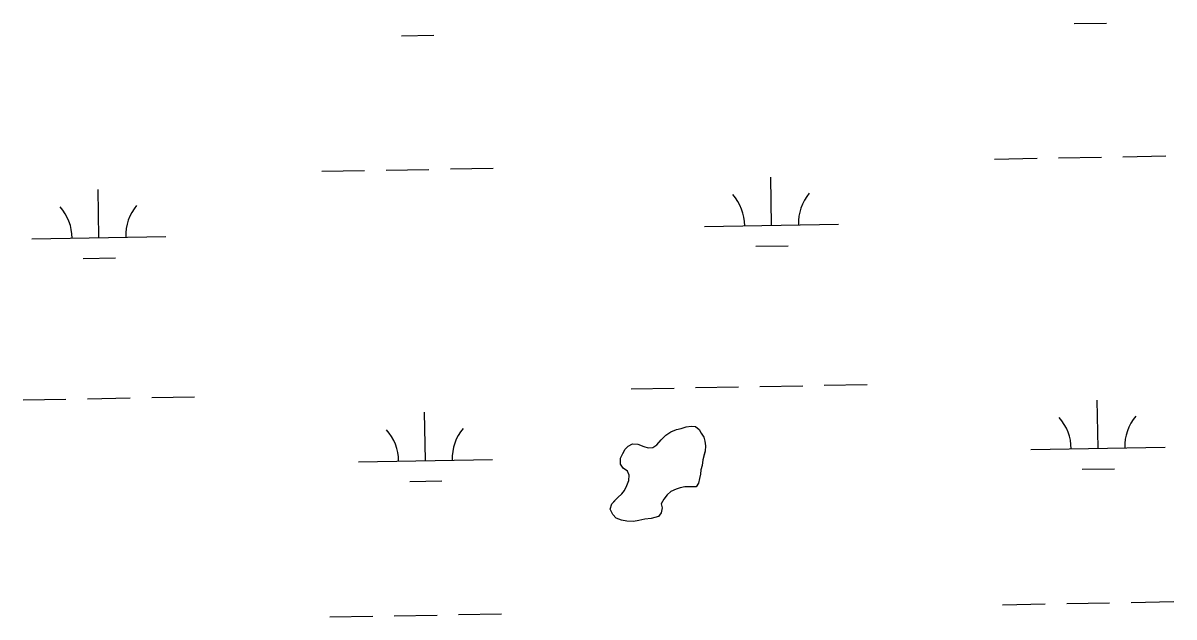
# Model space of a CAD drawing. Extents: x 3925854 to 3964121, y 224593 to 250589.
# Drawn here: x 3938583 to 3939442, y 236755 to 237198 of the extents above; entities that cross this region are included whole.
import ezdxf

# ---------------------------------------------------------------- set-up
doc = ezdxf.new("R2010")
doc.units = 0
doc.layers.add('V-TOPO-SHOR', color=7, linetype='Continuous')
doc.layers.add('V-WETL-SWMP', color=7, linetype='Continuous')

msp = doc.modelspace()

# ---------------------------------------------------------------- linework, layer by layer
at = {"layer": 'V-TOPO-SHOR'}
msp.add_lwpolyline([(3939076.485, 236852.333), (3939073.157, 236851.549), (3939070.101, 236850.484), (3939066.21, 236848.876), (3939063.412, 236846.427), (3939060.881, 236843.144), (3939058.899, 236839.574), (3939059.687, 236836.525), (3939058.811, 236832.943), (3939056.84, 236830.205), (3939051.567, 236828.615), (3939046.86, 236828.126), (3939042.148, 236827.081), (3939038.267, 236826.303), (3939033.297, 236826.645), (3939029.438, 236827.528), (3939025.311, 236828.964), (3939022.86, 236831.761), (3939020.978, 236835.654), (3939022.135, 236839.511), (3939024.377, 236841.968), (3939026.622, 236844.426), (3939029.698, 236847.15), (3939031.666, 236849.611), (3939033.372, 236853.181), (3939034.806, 236857.033), (3939035.134, 236860.898), (3939033.79, 236863.958), (3939030.503, 236866.213), (3939028.611, 236869.278), (3939028.668, 236873.7), (3939030.374, 236877.272), (3939032.074, 236880.291), (3939034.316, 236882.748), (3939037.657, 236884.362), (3939041.521, 236884.034), (3939045.92, 236882.316), (3939049.228, 236881.444), (3939052.822, 236881.673), (3939055.614, 236883.571), (3939058.98, 236887.395), (3939062.345, 236890.944), (3939066.247, 236893.381), (3939070.414, 236894.985), (3939073.742, 236895.769), (3939077.63, 236897.101), (3939081.23, 236897.606), (3939084.544, 236897.285), (3939087.278, 236895.036), (3939088.9, 236892.253), (3939090.796, 236889.461), (3939091.587, 236886.412), (3939092.091, 236882.812), (3939091.763, 236878.945), (3939090.89, 236875.64), (3939090.018, 236872.334), (3939089.41, 236868.195), (3939088.535, 236864.89), (3939088.22, 236861.854), (3939087.624, 236858.545), (3939086.745, 236854.963), (3939085.052, 236852.221), (3939076.485, 236852.333)], dxfattribs=at)
at = {"layer": 'V-WETL-SWMP'}
for p, q in [((3939367.082, 237197.998), (3939391.078, 237198.434)), ((3938865.256, 237188.873), (3938889.253, 237189.31)), ((3939307.502, 237096.897), (3939339.496, 237097.479)), ((3939355.494, 237097.77), (3939387.488, 237098.352)), ((3939403.486, 237098.642), (3939435.481, 237099.224)), ((3938805.677, 237087.772), (3938837.671, 237088.354)), ((3938853.669, 237088.645), (3938885.663, 237089.227)), ((3938901.661, 237089.518), (3938933.655, 237090.1)), ((3939141.309, 237047.438), (3939140.655, 237083.432)), ((3938639.484, 237038.313), (3938638.83, 237074.307)), ((3939091.318, 237046.529), (3939191.301, 237048.347)), ((3938589.493, 237037.404), (3938689.476, 237039.222)), ((3939129.592, 237031.791), (3939153.588, 237032.227)), ((3938627.767, 237022.666), (3938651.763, 237023.103)), ((3939036.666, 236925.444), (3939068.661, 236926.026)), ((3939084.658, 236926.317), (3939116.653, 236926.898)), ((3939132.65, 236927.189), (3939164.645, 236927.771)), ((3939180.642, 236928.062), (3939212.637, 236928.644)), ((3938582.833, 236917.192), (3938614.828, 236917.774)), ((3938630.825, 236918.065), (3938662.82, 236918.646)), ((3938678.817, 236918.937), (3938710.812, 236919.519)), ((3939384.847, 236881.025), (3939384.193, 236917.019)), ((3938883.022, 236871.9), (3938882.368, 236907.894)), ((3939073.742, 236895.77), (3939077.63, 236897.1)), ((3939077.63, 236897.1), (3939081.23, 236897.606)), ((3939081.23, 236897.606), (3939084.543, 236897.285)), ((3939084.543, 236897.285), (3939087.278, 236895.037)), ((3939058.981, 236887.396), (3939062.345, 236890.945)), ((3939062.345, 236890.945), (3939066.247, 236893.381)), ((3939066.247, 236893.381), (3939070.415, 236894.985)), ((3939070.415, 236894.985), (3939073.742, 236895.77)), ((3939087.278, 236895.037), (3939088.899, 236892.252)), ((3939088.899, 236892.252), (3939090.797, 236889.462)), ((3939090.797, 236889.462), (3939091.586, 236886.411)), ((3939030.374, 236877.271), (3939032.073, 236880.29)), ((3939032.073, 236880.29), (3939034.317, 236882.748)), ((3939034.317, 236882.748), (3939037.656, 236884.362)), ((3939037.656, 236884.362), (3939041.521, 236884.034)), ((3939041.521, 236884.034), (3939045.921, 236882.317)), ((3939045.921, 236882.317), (3939049.227, 236881.444)), ((3939049.227, 236881.444), (3939052.823, 236881.673)), ((3939052.823, 236881.673), (3939055.613, 236883.571)), ((3939055.613, 236883.571), (3939058.981, 236887.396)), ((3939091.586, 236886.411), (3939092.091, 236882.811)), ((3939092.091, 236882.811), (3939091.763, 236878.945)), ((3939334.855, 236880.116), (3939434.839, 236881.934)), ((3938833.03, 236870.991), (3938933.014, 236872.809)), ((3939028.61, 236869.278), (3939028.668, 236873.7)), ((3939028.668, 236873.7), (3939030.374, 236877.271)), ((3939090.017, 236872.334), (3939089.41, 236868.196)), ((3939091.763, 236878.945), (3939090.017, 236872.334)), ((3939030.504, 236866.213), (3939028.61, 236869.278)), ((3939033.791, 236863.958), (3939030.504, 236866.213)), ((3939035.133, 236860.899), (3939033.791, 236863.958)), ((3939088.536, 236864.89), (3939088.22, 236861.854)), ((3939089.41, 236868.196), (3939088.536, 236864.89)), ((3939373.13, 236865.378), (3939397.126, 236865.814)), ((3938871.305, 236856.253), (3938895.301, 236856.69)), ((3939033.372, 236853.182), (3939034.805, 236857.033)), ((3939034.805, 236857.033), (3939035.133, 236860.899)), ((3939086.746, 236854.963), (3939085.051, 236852.221)), ((3939087.623, 236858.545), (3939086.746, 236854.963)), ((3939088.22, 236861.854), (3939087.623, 236858.545)), ((3939026.622, 236844.426), (3939029.699, 236847.15)), ((3939029.699, 236847.15), (3939031.666, 236849.612)), ((3939031.666, 236849.612), (3939033.372, 236853.182)), ((3939063.413, 236846.426), (3939060.882, 236843.143)), ((3939066.21, 236848.877), (3939063.413, 236846.426)), ((3939070.101, 236850.484), (3939066.21, 236848.877)), ((3939073.156, 236851.549), (3939070.101, 236850.484)), ((3939076.484, 236852.334), (3939073.156, 236851.549)), ((3939085.051, 236852.221), (3939076.484, 236852.334)), ((3939020.977, 236835.655), (3939022.134, 236839.51)), ((3939022.134, 236839.51), (3939026.622, 236844.426)), ((3939060.882, 236843.143), (3939058.899, 236839.575)), ((3939058.899, 236839.575), (3939059.688, 236836.524)), ((3939022.86, 236831.761), (3939020.977, 236835.655)), ((3939025.311, 236828.964), (3939022.86, 236831.761)), ((3939029.438, 236827.527), (3939025.311, 236828.964)), ((3939051.567, 236828.616), (3939046.861, 236828.125)), ((3939056.84, 236830.204), (3939051.567, 236828.616)), ((3939058.811, 236832.942), (3939056.84, 236830.204)), ((3939059.688, 236836.524), (3939058.811, 236832.942)), ((3939033.297, 236826.646), (3939029.438, 236827.527)), ((3939038.268, 236826.304), (3939033.297, 236826.646)), ((3939042.148, 236827.082), (3939038.268, 236826.304)), ((3939046.861, 236828.125), (3939042.148, 236827.082)), ((3939313.55, 236764.277), (3939345.544, 236764.859)), ((3939361.542, 236765.15), (3939393.537, 236765.732)), ((3939409.534, 236766.022), (3939441.529, 236766.604)), ((3938811.725, 236755.152), (3938843.719, 236755.734)), ((3938859.717, 236756.025), (3938891.711, 236756.607)), ((3938907.709, 236756.898), (3938939.704, 236757.479))]:
    msp.add_line(p, q, dxfattribs=at)
for centre, start, end in [((3939086.067, 237046.908), 0.269879, 41.813537), ((3939196.535, 237048.917), 140.269876, 181.813534), ((3938584.242, 237037.783), 0.269879, 41.813537), ((3938694.71, 237039.792), 140.269876, 181.813534), ((3939329.605, 236880.495), 0.269879, 41.813537), ((3939440.072, 236882.504), 140.269876, 181.813534), ((3938827.78, 236871.37), 0.269879, 41.813537), ((3938938.247, 236873.379), 140.269876, 181.813534)]:
    msp.add_arc(centre, 35.246, start, end, dxfattribs=at)

doc.saveas('drawing.dxf')
